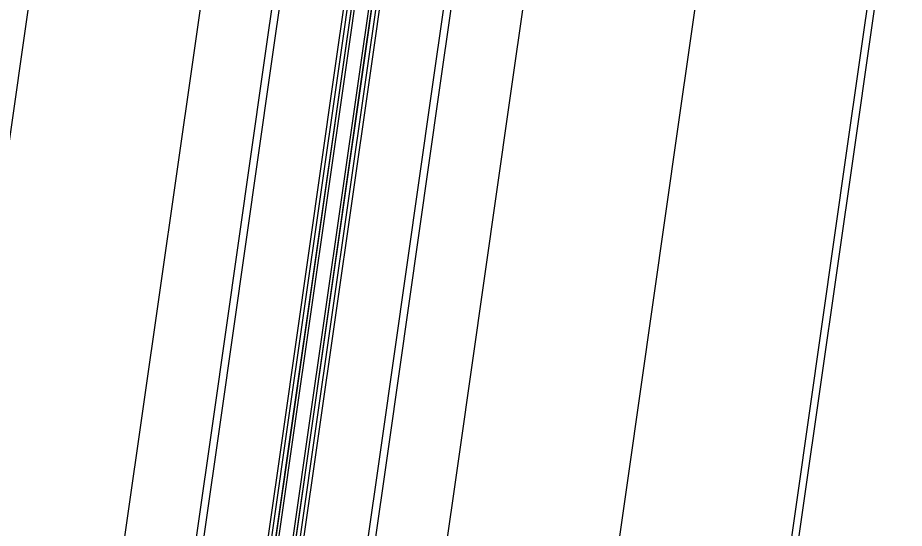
# Model space of a CAD drawing. Extents: x 1797478 to 1804836, y 246529 to 250952.
# Drawn here: x 1797879.1 to 1797941.5, y 249211.6 to 249247.6 of the extents above; entities that cross this region are included whole.
import ezdxf

# ---------------------------------------------------------------- set-up
doc = ezdxf.new("R2010")
doc.units = 0
for name, color, linetype in [('1', 7, 'Continuous'), ('DRAINAGE', 7, 'Continuous'), ('EDPV-LINE', 7, 'Continuous'), ('SHDR-UPAV', 7, 'Continuous')]:
    doc.layers.add(name, color=color, linetype=linetype)

msp = doc.modelspace()

# ---------------------------------------------------------------- linework, layer by layer
for points in [[(1797815.943, 248800.976), (1797819.479, 248825.724), (1797823.015, 248850.473), (1797826.552, 248875.222), (1797827.862, 248884.394), (1797827.863, 248884.398), (1797830.088, 248899.97), (1797833.624, 248924.719), (1797837.16, 248949.468), (1797840.696, 248974.216), (1797844.232, 248998.965), (1797847.769, 249023.713), (1797851.305, 249048.462), (1797854.841, 249073.211), (1797858.377, 249097.959), (1797861.913, 249122.708), (1797865.449, 249147.457), (1797868.986, 249172.205), (1797872.522, 249196.954), (1797876.058, 249221.703), (1797879.594, 249246.451), (1797883.13, 249271.2)], [(1797815.943, 248800.976), (1797819.479, 248825.724), (1797823.015, 248850.473), (1797826.552, 248875.222), (1797827.862, 248884.394), (1797827.863, 248884.398), (1797830.088, 248899.97), (1797833.624, 248924.719), (1797837.16, 248949.468), (1797840.696, 248974.216), (1797844.232, 248998.965), (1797847.769, 249023.713), (1797851.305, 249048.462), (1797854.841, 249073.211), (1797858.377, 249097.959), (1797861.913, 249122.708), (1797865.449, 249147.457), (1797868.986, 249172.205), (1797872.522, 249196.954), (1797876.058, 249221.703), (1797879.594, 249246.451), (1797883.13, 249271.2)], [(1797815.943, 248800.976), (1797819.479, 248825.724), (1797823.015, 248850.473), (1797826.552, 248875.222), (1797827.862, 248884.394), (1797827.863, 248884.398), (1797830.088, 248899.97), (1797833.624, 248924.719), (1797837.16, 248949.468), (1797840.696, 248974.216), (1797844.232, 248998.965), (1797847.769, 249023.713), (1797851.305, 249048.462), (1797854.841, 249073.211), (1797858.377, 249097.959), (1797861.913, 249122.708), (1797865.449, 249147.457), (1797868.986, 249172.205), (1797872.522, 249196.954), (1797876.058, 249221.703), (1797879.594, 249246.451), (1797883.13, 249271.2)], [(1797815.943, 248800.976), (1797819.479, 248825.724), (1797823.015, 248850.473), (1797826.552, 248875.222), (1797827.862, 248884.394), (1797827.863, 248884.398), (1797830.088, 248899.97), (1797833.624, 248924.719), (1797837.16, 248949.468), (1797840.696, 248974.216), (1797844.232, 248998.965), (1797847.769, 249023.713), (1797851.305, 249048.462), (1797854.841, 249073.211), (1797858.377, 249097.959), (1797861.913, 249122.708), (1797865.449, 249147.457), (1797868.986, 249172.205), (1797872.522, 249196.954), (1797876.058, 249221.703), (1797879.594, 249246.451), (1797883.13, 249271.2)], [(1797827.822, 248799.278), (1797831.359, 248824.027), (1797834.895, 248848.776), (1797838.431, 248873.524), (1797839.742, 248882.697), (1797839.742, 248882.701), (1797841.967, 248898.273), (1797845.503, 248923.022), (1797849.039, 248947.77), (1797852.576, 248972.519), (1797856.112, 248997.267), (1797859.648, 249022.016), (1797863.184, 249046.765), (1797866.72, 249071.513), (1797870.256, 249096.262), (1797873.793, 249121.011), (1797877.329, 249145.759), (1797880.865, 249170.508), (1797884.401, 249195.257), (1797887.937, 249220.005), (1797891.473, 249244.754), (1797895.01, 249269.503)], [(1797827.822, 248799.278), (1797831.359, 248824.027), (1797834.895, 248848.776), (1797838.431, 248873.524), (1797839.742, 248882.697), (1797839.742, 248882.701), (1797841.967, 248898.273), (1797845.503, 248923.022), (1797849.039, 248947.77), (1797852.576, 248972.519), (1797856.112, 248997.267), (1797859.648, 249022.016), (1797863.184, 249046.765), (1797866.72, 249071.513), (1797870.256, 249096.262), (1797873.793, 249121.011), (1797877.329, 249145.759), (1797880.865, 249170.508), (1797884.401, 249195.257), (1797887.937, 249220.005), (1797891.473, 249244.754), (1797895.01, 249269.503)], [(1797827.822, 248799.278), (1797831.359, 248824.027), (1797834.895, 248848.776), (1797838.431, 248873.524), (1797839.742, 248882.697), (1797839.742, 248882.701), (1797841.967, 248898.273), (1797845.503, 248923.022), (1797849.039, 248947.77), (1797852.576, 248972.519), (1797856.112, 248997.267), (1797859.648, 249022.016), (1797863.184, 249046.765), (1797866.72, 249071.513), (1797870.256, 249096.262), (1797873.793, 249121.011), (1797877.329, 249145.759), (1797880.865, 249170.508), (1797884.401, 249195.257), (1797887.937, 249220.005), (1797891.473, 249244.754), (1797895.01, 249269.503)], [(1797827.822, 248799.278), (1797831.359, 248824.027), (1797834.895, 248848.776), (1797838.431, 248873.524), (1797839.742, 248882.697), (1797839.742, 248882.701), (1797841.967, 248898.273), (1797845.503, 248923.022), (1797849.039, 248947.77), (1797852.576, 248972.519), (1797856.112, 248997.267), (1797859.648, 249022.016), (1797863.184, 249046.765), (1797866.72, 249071.513), (1797870.256, 249096.262), (1797873.793, 249121.011), (1797877.329, 249145.759), (1797880.865, 249170.508), (1797884.401, 249195.257), (1797887.937, 249220.005), (1797891.473, 249244.754), (1797895.01, 249269.503)], [(1797832.772, 248798.571), (1797836.308, 248823.32), (1797839.845, 248848.068), (1797843.381, 248872.817), (1797844.691, 248881.99), (1797844.692, 248881.994), (1797846.917, 248897.566), (1797850.453, 248922.314), (1797853.989, 248947.063), (1797857.525, 248971.812), (1797861.061, 248996.56), (1797864.598, 249021.309), (1797868.134, 249046.058), (1797871.67, 249070.806), (1797875.206, 249095.555), (1797878.742, 249120.303), (1797882.278, 249145.052), (1797885.815, 249169.801), (1797889.351, 249194.549), (1797892.887, 249219.298), (1797896.423, 249244.047), (1797899.959, 249268.795)], [(1797833.288, 248798.497), (1797836.824, 248823.246), (1797840.36, 248847.995), (1797843.896, 248872.743), (1797845.207, 248881.916), (1797845.207, 248881.92), (1797847.432, 248897.492), (1797850.969, 248922.241), (1797854.505, 248946.989), (1797858.041, 248971.738), (1797861.577, 248996.487), (1797865.113, 249021.235), (1797868.649, 249045.984), (1797872.186, 249070.732), (1797875.722, 249095.481), (1797879.258, 249120.23), (1797882.794, 249144.978), (1797886.33, 249169.727), (1797889.866, 249194.476), (1797893.403, 249219.224), (1797896.939, 249243.973), (1797900.475, 249268.722)], [(1797841.506, 248822.577), (1797845.042, 248847.326), (1797848.578, 248872.074), (1797849.888, 248881.247), (1797849.889, 248881.251), (1797852.114, 248896.823), (1797855.65, 248921.572), (1797859.186, 248946.32), (1797862.723, 248971.069), (1797866.259, 248995.818), (1797869.795, 249020.566), (1797873.331, 249045.315), (1797876.867, 249070.064), (1797880.403, 249094.812), (1797883.94, 249119.561), (1797887.476, 249144.31), (1797891.012, 249169.058), (1797894.548, 249193.807), (1797898.084, 249218.555), (1797901.62, 249243.304), (1797905.156, 249268.053)], [(1797841.794, 248822.536), (1797845.33, 248847.284), (1797848.867, 248872.033), (1797850.177, 248881.206), (1797850.178, 248881.21), (1797852.403, 248896.782), (1797855.939, 248921.53), (1797859.475, 248946.279), (1797863.011, 248971.028), (1797866.547, 248995.776), (1797870.084, 249020.525), (1797873.62, 249045.274), (1797877.156, 249070.022), (1797880.692, 249094.771), (1797884.228, 249119.52), (1797887.764, 249144.268), (1797891.301, 249169.017), (1797894.837, 249193.766), (1797898.373, 249218.514), (1797901.909, 249243.263), (1797905.445, 249268.011)], [(1797841.803, 248822.535), (1797845.339, 248847.283), (1797848.875, 248872.032), (1797850.185, 248881.205), (1797850.186, 248881.209), (1797852.411, 248896.781), (1797855.947, 248921.529), (1797859.483, 248946.278), (1797863.02, 248971.027), (1797866.556, 248995.775), (1797870.092, 249020.524), (1797873.628, 249045.272), (1797877.164, 249070.021), (1797880.7, 249094.77), (1797884.236, 249119.518), (1797887.773, 249144.267), (1797891.309, 249169.016), (1797894.845, 249193.764), (1797898.381, 249218.513), (1797901.917, 249243.262), (1797905.453, 249268.01)], [(1797842.001, 248822.506), (1797845.537, 248847.255), (1797849.073, 248872.004), (1797850.384, 248881.177), (1797850.384, 248881.18), (1797852.609, 248896.752), (1797856.145, 248921.501), (1797859.681, 248946.25), (1797863.218, 248970.998), (1797866.754, 248995.747), (1797870.29, 249020.496), (1797873.826, 249045.244), (1797877.362, 249069.993), (1797880.898, 249094.741), (1797884.434, 249119.49), (1797887.971, 249144.239), (1797891.507, 249168.987), (1797895.043, 249193.736), (1797898.579, 249218.485), (1797902.115, 249243.233), (1797905.651, 249267.982)], [(1797842.99, 248822.365), (1797846.527, 248847.114), (1797850.063, 248871.862), (1797851.373, 248881.035), (1797851.374, 248881.039), (1797853.599, 248896.611), (1797857.135, 248921.36), (1797860.671, 248946.108), (1797864.207, 248970.857), (1797867.744, 248995.605), (1797871.28, 249020.354), (1797874.816, 249045.103), (1797878.352, 249069.851), (1797881.888, 249094.6), (1797885.424, 249119.349), (1797888.961, 249144.097), (1797892.497, 249168.846), (1797896.033, 249193.595), (1797899.569, 249218.343), (1797903.105, 249243.092), (1797906.641, 249267.841)], [(1797843.188, 248822.337), (1797846.725, 248847.085), (1797850.261, 248871.834), (1797851.571, 248881.007), (1797851.572, 248881.011), (1797853.797, 248896.583), (1797857.333, 248921.331), (1797860.869, 248946.08), (1797864.405, 248970.829), (1797867.942, 248995.577), (1797871.478, 249020.326), (1797875.014, 249045.074), (1797878.55, 249069.823), (1797882.086, 249094.572), (1797885.622, 249119.32), (1797889.159, 249144.069), (1797892.695, 249168.818), (1797896.231, 249193.566), (1797899.767, 249218.315), (1797903.303, 249243.064), (1797906.839, 249267.812)], [(1797843.485, 248822.294), (1797847.022, 248847.043), (1797850.558, 248871.791), (1797851.868, 248880.964), (1797851.869, 248880.968), (1797854.094, 248896.54), (1797857.63, 248921.289), (1797861.166, 248946.037), (1797864.702, 248970.786), (1797868.239, 248995.535), (1797871.775, 249020.283), (1797875.311, 249045.032), (1797878.847, 249069.781), (1797882.383, 249094.529), (1797885.919, 249119.278), (1797889.456, 249144.027), (1797892.992, 249168.775), (1797896.528, 249193.524), (1797900.064, 249218.273), (1797903.6, 249243.021), (1797907.136, 249267.77)], [(1797845.134, 248822.059), (1797847.847, 248846.925), (1797850.559, 248871.791), (1797851.58, 248881.006), (1797851.58, 248881.01), (1797853.805, 248896.581), (1797857.341, 248921.33), (1797860.878, 248946.079), (1797864.414, 248970.827), (1797867.95, 248995.576), (1797871.486, 249020.325), (1797875.022, 249045.073), (1797878.558, 249069.822), (1797882.094, 249094.571), (1797885.631, 249119.319), (1797889.167, 249144.068), (1797892.703, 249168.817), (1797896.239, 249193.565), (1797899.775, 249218.314), (1797903.311, 249243.062), (1797906.848, 249267.811)], [(1797850.105, 248821.348), (1797852.817, 248846.215), (1797855.53, 248871.081), (1797856.55, 248880.295), (1797856.551, 248880.299), (1797858.776, 248895.871), (1797862.312, 248920.62), (1797865.848, 248945.369), (1797869.384, 248970.117), (1797872.92, 248994.866), (1797876.456, 249019.614), (1797879.993, 249044.363), (1797883.529, 249069.112), (1797887.065, 249093.86), (1797890.601, 249118.609), (1797894.137, 249143.358), (1797897.673, 249168.106), (1797901.21, 249192.855), (1797904.746, 249217.604), (1797908.282, 249242.352), (1797911.818, 249267.101)], [(1797850.62, 248821.275), (1797853.333, 248846.141), (1797856.045, 248871.007), (1797857.066, 248880.222), (1797857.066, 248880.226), (1797859.291, 248895.798), (1797862.827, 248920.546), (1797866.363, 248945.295), (1797869.9, 248970.043), (1797873.436, 248994.792), (1797876.972, 249019.541), (1797880.508, 249044.289), (1797884.044, 249069.038), (1797887.58, 249093.787), (1797891.117, 249118.535), (1797894.653, 249143.284), (1797898.189, 249168.033), (1797901.725, 249192.781), (1797905.261, 249217.53), (1797908.797, 249242.279), (1797912.334, 249267.027)], [(1797855.57, 248820.568), (1797858.283, 248845.434), (1797860.995, 248870.3), (1797862.015, 248879.515), (1797862.016, 248879.518), (1797864.241, 248895.09), (1797867.777, 248919.839), (1797871.313, 248944.588), (1797874.849, 248969.336), (1797878.386, 248994.085), (1797881.922, 249018.834), (1797885.458, 249043.582), (1797888.994, 249068.331), (1797892.53, 249093.079), (1797896.066, 249117.828), (1797899.603, 249142.577), (1797903.139, 249167.325), (1797906.675, 249192.074), (1797910.211, 249216.823), (1797913.747, 249241.571), (1797917.283, 249266.32)], [(1797855.57, 248820.568), (1797858.283, 248845.434), (1797860.995, 248870.3), (1797862.015, 248879.515), (1797862.016, 248879.518), (1797864.241, 248895.09), (1797867.777, 248919.839), (1797871.313, 248944.588), (1797874.849, 248969.336), (1797878.386, 248994.085), (1797881.922, 249018.834), (1797885.458, 249043.582), (1797888.994, 249068.331), (1797892.53, 249093.079), (1797896.066, 249117.828), (1797899.603, 249142.577), (1797903.139, 249167.325), (1797906.675, 249192.074), (1797910.211, 249216.823), (1797913.747, 249241.571), (1797917.283, 249266.32)], [(1797855.57, 248820.568), (1797858.283, 248845.434), (1797860.995, 248870.3), (1797862.015, 248879.515), (1797862.016, 248879.518), (1797864.241, 248895.09), (1797867.777, 248919.839), (1797871.313, 248944.588), (1797874.849, 248969.336), (1797878.386, 248994.085), (1797881.922, 249018.834), (1797885.458, 249043.582), (1797888.994, 249068.331), (1797892.53, 249093.079), (1797896.066, 249117.828), (1797899.603, 249142.577), (1797903.139, 249167.325), (1797906.675, 249192.074), (1797910.211, 249216.823), (1797913.747, 249241.571), (1797917.283, 249266.32)], [(1797855.57, 248820.568), (1797858.283, 248845.434), (1797860.995, 248870.3), (1797862.015, 248879.515), (1797862.016, 248879.518), (1797864.241, 248895.09), (1797867.777, 248919.839), (1797871.313, 248944.588), (1797874.849, 248969.336), (1797878.386, 248994.085), (1797881.922, 249018.834), (1797885.458, 249043.582), (1797888.994, 249068.331), (1797892.53, 249093.079), (1797896.066, 249117.828), (1797899.603, 249142.577), (1797903.139, 249167.325), (1797906.675, 249192.074), (1797910.211, 249216.823), (1797913.747, 249241.571), (1797917.283, 249266.32)], [(1797855.57, 248820.568), (1797858.283, 248845.434), (1797860.995, 248870.3), (1797862.015, 248879.515), (1797862.016, 248879.518), (1797864.241, 248895.09), (1797867.777, 248919.839), (1797871.313, 248944.588), (1797874.849, 248969.336), (1797878.386, 248994.085), (1797881.922, 249018.834), (1797885.458, 249043.582), (1797888.994, 249068.331), (1797892.53, 249093.079), (1797896.066, 249117.828), (1797899.603, 249142.577), (1797903.139, 249167.325), (1797906.675, 249192.074), (1797910.211, 249216.823), (1797913.747, 249241.571), (1797917.283, 249266.32)], [(1797867.456, 248818.869), (1797870.168, 248843.736), (1797872.881, 248868.602), (1797873.647, 248877.853), (1797873.648, 248877.856), (1797876.12, 248893.393), (1797879.656, 248918.142), (1797883.193, 248942.89), (1797886.729, 248967.639), (1797890.265, 248992.388), (1797893.801, 249017.136), (1797897.337, 249041.885), (1797900.873, 249066.633), (1797904.41, 249091.382), (1797907.946, 249116.131), (1797911.482, 249140.879), (1797915.018, 249165.628), (1797918.554, 249190.377), (1797922.09, 249215.125), (1797925.627, 249239.874), (1797929.163, 249264.623)], [(1797867.456, 248818.869), (1797870.168, 248843.736), (1797872.881, 248868.602), (1797873.647, 248877.853), (1797873.648, 248877.856), (1797876.12, 248893.393), (1797879.656, 248918.142), (1797883.193, 248942.89), (1797886.729, 248967.639), (1797890.265, 248992.388), (1797893.801, 249017.136), (1797897.337, 249041.885), (1797900.873, 249066.633), (1797904.41, 249091.382), (1797907.946, 249116.131), (1797911.482, 249140.879), (1797915.018, 249165.628), (1797918.554, 249190.377), (1797922.09, 249215.125), (1797925.627, 249239.874), (1797929.163, 249264.623)], [(1797867.456, 248818.869), (1797870.168, 248843.736), (1797872.881, 248868.602), (1797873.647, 248877.853), (1797873.648, 248877.856), (1797876.12, 248893.393), (1797879.656, 248918.142), (1797883.193, 248942.89), (1797886.729, 248967.639), (1797890.265, 248992.388), (1797893.801, 249017.136), (1797897.337, 249041.885), (1797900.873, 249066.633), (1797904.41, 249091.382), (1797907.946, 249116.131), (1797911.482, 249140.879), (1797915.018, 249165.628), (1797918.554, 249190.377), (1797922.09, 249215.125), (1797925.627, 249239.874), (1797929.163, 249264.623)], [(1797867.456, 248818.869), (1797870.168, 248843.736), (1797872.881, 248868.602), (1797873.647, 248877.853), (1797873.648, 248877.856), (1797876.12, 248893.393), (1797879.656, 248918.142), (1797883.193, 248942.89), (1797886.729, 248967.639), (1797890.265, 248992.388), (1797893.801, 249017.136), (1797897.337, 249041.885), (1797900.873, 249066.633), (1797904.41, 249091.382), (1797907.946, 249116.131), (1797911.482, 249140.879), (1797915.018, 249165.628), (1797918.554, 249190.377), (1797922.09, 249215.125), (1797925.627, 249239.874), (1797929.163, 249264.623)], [(1797880.274, 248817.038), (1797882.606, 248841.958), (1797884.938, 248866.879), (1797885.802, 248876.116), (1797885.803, 248876.12), (1797888, 248891.696), (1797891.536, 248916.444), (1797895.072, 248941.193), (1797898.608, 248965.942), (1797902.144, 248990.69), (1797905.68, 249015.439), (1797909.217, 249040.187), (1797912.753, 249064.936), (1797916.289, 249089.685), (1797919.825, 249114.433), (1797923.361, 249139.182), (1797926.897, 249163.931), (1797930.434, 249188.679), (1797933.97, 249213.428), (1797937.506, 249238.177), (1797941.042, 249262.925)], [(1797880.274, 248817.038), (1797882.606, 248841.958), (1797884.938, 248866.879), (1797885.802, 248876.116), (1797885.803, 248876.12), (1797888, 248891.696), (1797891.536, 248916.444), (1797895.072, 248941.193), (1797898.608, 248965.942), (1797902.144, 248990.69), (1797905.68, 249015.439), (1797909.217, 249040.187), (1797912.753, 249064.936), (1797916.289, 249089.685), (1797919.825, 249114.433), (1797923.361, 249139.182), (1797926.897, 249163.931), (1797930.434, 249188.679), (1797933.97, 249213.428), (1797937.506, 249238.177), (1797941.042, 249262.925)], [(1797880.274, 248817.038), (1797882.606, 248841.958), (1797884.938, 248866.879), (1797885.802, 248876.116), (1797885.803, 248876.12), (1797888, 248891.696), (1797891.536, 248916.444), (1797895.072, 248941.193), (1797898.608, 248965.942), (1797902.144, 248990.69), (1797905.68, 249015.439), (1797909.217, 249040.187), (1797912.753, 249064.936), (1797916.289, 249089.685), (1797919.825, 249114.433), (1797923.361, 249139.182), (1797926.897, 249163.931), (1797930.434, 249188.679), (1797933.97, 249213.428), (1797937.506, 249238.177), (1797941.042, 249262.925)], [(1797880.274, 248817.038), (1797882.606, 248841.958), (1797884.938, 248866.879), (1797885.802, 248876.116), (1797885.803, 248876.12), (1797888, 248891.696), (1797891.536, 248916.444), (1797895.072, 248941.193), (1797898.608, 248965.942), (1797902.144, 248990.69), (1797905.68, 249015.439), (1797909.217, 249040.187), (1797912.753, 249064.936), (1797916.289, 249089.685), (1797919.825, 249114.433), (1797923.361, 249139.182), (1797926.897, 249163.931), (1797930.434, 249188.679), (1797933.97, 249213.428), (1797937.506, 249238.177), (1797941.042, 249262.925)], [(1797880.78, 248816.965), (1797883.112, 248841.886), (1797885.444, 248866.807), (1797886.308, 248876.044), (1797886.309, 248876.047), (1797888.506, 248891.623), (1797892.042, 248916.372), (1797895.578, 248941.121), (1797899.114, 248965.869), (1797902.65, 248990.618), (1797906.186, 249015.367), (1797909.723, 249040.115), (1797913.259, 249064.864), (1797916.795, 249089.612), (1797920.331, 249114.361), (1797923.867, 249139.11), (1797927.403, 249163.858), (1797930.939, 249188.607), (1797934.476, 249213.356), (1797938.012, 249238.104), (1797941.548, 249262.853)]]:
    msp.add_lwpolyline(points)
at = {"layer": '1'}
for points in [[(1797815.943, 248800.976), (1797819.479, 248825.724), (1797823.015, 248850.473), (1797826.552, 248875.222), (1797827.862, 248884.394), (1797827.863, 248884.398), (1797830.088, 248899.97), (1797833.624, 248924.719), (1797837.16, 248949.468), (1797840.696, 248974.216), (1797844.232, 248998.965), (1797847.769, 249023.713), (1797851.305, 249048.462), (1797854.841, 249073.211), (1797858.377, 249097.959), (1797861.913, 249122.708), (1797865.449, 249147.457), (1797868.986, 249172.205), (1797872.522, 249196.954), (1797876.058, 249221.703), (1797879.594, 249246.451), (1797883.13, 249271.2)], [(1797867.456, 248818.869), (1797870.168, 248843.736), (1797872.881, 248868.602), (1797873.647, 248877.853), (1797873.648, 248877.856), (1797876.12, 248893.393), (1797879.656, 248918.142), (1797883.193, 248942.89), (1797886.729, 248967.639), (1797890.265, 248992.388), (1797893.801, 249017.136), (1797897.337, 249041.885), (1797900.873, 249066.633), (1797904.41, 249091.382), (1797907.946, 249116.131), (1797911.482, 249140.879), (1797915.018, 249165.628), (1797918.554, 249190.377), (1797922.09, 249215.125), (1797925.627, 249239.874), (1797929.163, 249264.623)]]:
    msp.add_lwpolyline(points, dxfattribs=at)
at = {"layer": 'DRAINAGE'}
for points in [[(1797841.506, 248822.577), (1797845.042, 248847.326), (1797848.578, 248872.074), (1797849.888, 248881.247), (1797849.889, 248881.251), (1797852.114, 248896.823), (1797855.65, 248921.572), (1797859.186, 248946.32), (1797862.723, 248971.069), (1797866.259, 248995.818), (1797869.795, 249020.566), (1797873.331, 249045.315), (1797876.867, 249070.064), (1797880.403, 249094.812), (1797883.94, 249119.561), (1797887.476, 249144.31), (1797891.012, 249169.058), (1797894.548, 249193.807), (1797898.084, 249218.555), (1797901.62, 249243.304), (1797905.156, 249268.053)], [(1797843.485, 248822.294), (1797847.022, 248847.043), (1797850.558, 248871.791), (1797851.868, 248880.964), (1797851.869, 248880.968), (1797854.094, 248896.54), (1797857.63, 248921.289), (1797861.166, 248946.037), (1797864.702, 248970.786), (1797868.239, 248995.535), (1797871.775, 249020.283), (1797875.311, 249045.032), (1797878.847, 249069.781), (1797882.383, 249094.529), (1797885.919, 249119.278), (1797889.456, 249144.027), (1797892.992, 249168.775), (1797896.528, 249193.524), (1797900.064, 249218.273), (1797903.6, 249243.021), (1797907.136, 249267.77)]]:
    msp.add_lwpolyline(points, dxfattribs=at)
at = {"layer": 'EDPV-LINE'}
for points in [[(1797827.822, 248799.278), (1797831.359, 248824.027), (1797834.895, 248848.776), (1797838.431, 248873.524), (1797839.742, 248882.697), (1797839.742, 248882.701), (1797841.967, 248898.273), (1797845.503, 248923.022), (1797849.039, 248947.77), (1797852.576, 248972.519), (1797856.112, 248997.267), (1797859.648, 249022.016), (1797863.184, 249046.765), (1797866.72, 249071.513), (1797870.256, 249096.262), (1797873.793, 249121.011), (1797877.329, 249145.759), (1797880.865, 249170.508), (1797884.401, 249195.257), (1797887.937, 249220.005), (1797891.473, 249244.754), (1797895.01, 249269.503)], [(1797827.822, 248799.278), (1797831.359, 248824.027), (1797834.895, 248848.776), (1797838.431, 248873.524), (1797839.742, 248882.697), (1797839.742, 248882.701), (1797841.967, 248898.273), (1797845.503, 248923.022), (1797849.039, 248947.77), (1797852.576, 248972.519), (1797856.112, 248997.267), (1797859.648, 249022.016), (1797863.184, 249046.765), (1797866.72, 249071.513), (1797870.256, 249096.262), (1797873.793, 249121.011), (1797877.329, 249145.759), (1797880.865, 249170.508), (1797884.401, 249195.257), (1797887.937, 249220.005), (1797891.473, 249244.754), (1797895.01, 249269.503)], [(1797841.506, 248822.577), (1797845.042, 248847.326), (1797848.578, 248872.074), (1797849.888, 248881.247), (1797849.889, 248881.251), (1797852.114, 248896.823), (1797855.65, 248921.572), (1797859.186, 248946.32), (1797862.723, 248971.069), (1797866.259, 248995.818), (1797869.795, 249020.566), (1797873.331, 249045.315), (1797876.867, 249070.064), (1797880.403, 249094.812), (1797883.94, 249119.561), (1797887.476, 249144.31), (1797891.012, 249169.058), (1797894.548, 249193.807), (1797898.084, 249218.555), (1797901.62, 249243.304), (1797905.156, 249268.053)], [(1797843.485, 248822.294), (1797847.022, 248847.043), (1797850.558, 248871.791), (1797851.868, 248880.964), (1797851.869, 248880.968), (1797854.094, 248896.54), (1797857.63, 248921.289), (1797861.166, 248946.037), (1797864.702, 248970.786), (1797868.239, 248995.535), (1797871.775, 249020.283), (1797875.311, 249045.032), (1797878.847, 249069.781), (1797882.383, 249094.529), (1797885.919, 249119.278), (1797889.456, 249144.027), (1797892.992, 249168.775), (1797896.528, 249193.524), (1797900.064, 249218.273), (1797903.6, 249243.021), (1797907.136, 249267.77)], [(1797855.57, 248820.568), (1797858.283, 248845.434), (1797860.995, 248870.3), (1797862.015, 248879.515), (1797862.016, 248879.518), (1797864.241, 248895.09), (1797867.777, 248919.839), (1797871.313, 248944.588), (1797874.849, 248969.336), (1797878.386, 248994.085), (1797881.922, 249018.834), (1797885.458, 249043.582), (1797888.994, 249068.331), (1797892.53, 249093.079), (1797896.066, 249117.828), (1797899.603, 249142.577), (1797903.139, 249167.325), (1797906.675, 249192.074), (1797910.211, 249216.823), (1797913.747, 249241.571), (1797917.283, 249266.32)], [(1797880.274, 248817.038), (1797882.606, 248841.958), (1797884.938, 248866.879), (1797885.802, 248876.116), (1797885.803, 248876.12), (1797888, 248891.696), (1797891.536, 248916.444), (1797895.072, 248941.193), (1797898.608, 248965.942), (1797902.144, 248990.69), (1797905.68, 249015.439), (1797909.217, 249040.187), (1797912.753, 249064.936), (1797916.289, 249089.685), (1797919.825, 249114.433), (1797923.361, 249139.182), (1797926.897, 249163.931), (1797930.434, 249188.679), (1797933.97, 249213.428), (1797937.506, 249238.177), (1797941.042, 249262.925)], [(1797880.274, 248817.038), (1797882.606, 248841.958), (1797884.938, 248866.879), (1797885.802, 248876.116), (1797885.803, 248876.12), (1797888, 248891.696), (1797891.536, 248916.444), (1797895.072, 248941.193), (1797898.608, 248965.942), (1797902.144, 248990.69), (1797905.68, 249015.439), (1797909.217, 249040.187), (1797912.753, 249064.936), (1797916.289, 249089.685), (1797919.825, 249114.433), (1797923.361, 249139.182), (1797926.897, 249163.931), (1797930.434, 249188.679), (1797933.97, 249213.428), (1797937.506, 249238.177), (1797941.042, 249262.925)]]:
    msp.add_lwpolyline(points, dxfattribs=at)
at = {"layer": 'SHDR-UPAV'}
for points in [[(1797841.258, 248822.612), (1797844.794, 248847.361), (1797848.33, 248872.11), (1797849.641, 248881.283), (1797849.642, 248881.287), (1797851.867, 248896.858), (1797855.403, 248921.607), (1797858.939, 248946.356), (1797862.475, 248971.104), (1797866.011, 248995.853), (1797869.547, 249020.602), (1797873.084, 249045.35), (1797876.62, 249070.099), (1797880.156, 249094.848), (1797883.692, 249119.596), (1797887.228, 249144.345), (1797890.764, 249169.094), (1797894.301, 249193.842), (1797897.837, 249218.591), (1797901.373, 249243.339), (1797904.909, 249268.088)], [(1797841.258, 248822.612), (1797844.794, 248847.361), (1797848.33, 248872.11), (1797849.641, 248881.283), (1797849.642, 248881.287), (1797851.867, 248896.858), (1797855.403, 248921.607), (1797858.939, 248946.356), (1797862.475, 248971.104), (1797866.011, 248995.853), (1797869.547, 249020.602), (1797873.084, 249045.35), (1797876.62, 249070.099), (1797880.156, 249094.848), (1797883.692, 249119.596), (1797887.228, 249144.345), (1797890.764, 249169.094), (1797894.301, 249193.842), (1797897.837, 249218.591), (1797901.373, 249243.339), (1797904.909, 249268.088)], [(1797845.671, 248821.982), (1797848.383, 248846.848), (1797851.096, 248871.715), (1797852.116, 248880.929), (1797852.116, 248880.933), (1797854.341, 248896.505), (1797857.878, 248921.253), (1797861.414, 248946.002), (1797864.95, 248970.751), (1797868.486, 248995.499), (1797872.022, 249020.248), (1797875.558, 249044.997), (1797879.095, 249069.745), (1797882.631, 249094.494), (1797886.167, 249119.243), (1797889.703, 249143.991), (1797893.239, 249168.74), (1797896.775, 249193.489), (1797900.312, 249218.237), (1797903.848, 249242.986), (1797907.384, 249267.734)], [(1797845.671, 248821.982), (1797848.383, 248846.848), (1797851.096, 248871.715), (1797852.116, 248880.929), (1797852.116, 248880.933), (1797854.341, 248896.505), (1797857.878, 248921.253), (1797861.414, 248946.002), (1797864.95, 248970.751), (1797868.486, 248995.499), (1797872.022, 249020.248), (1797875.558, 249044.997), (1797879.095, 249069.745), (1797882.631, 249094.494), (1797886.167, 249119.243), (1797889.703, 249143.991), (1797893.239, 249168.74), (1797896.775, 249193.489), (1797900.312, 249218.237), (1797903.848, 249242.986), (1797907.384, 249267.734)]]:
    msp.add_lwpolyline(points, dxfattribs=at)

doc.saveas('drawing.dxf')
